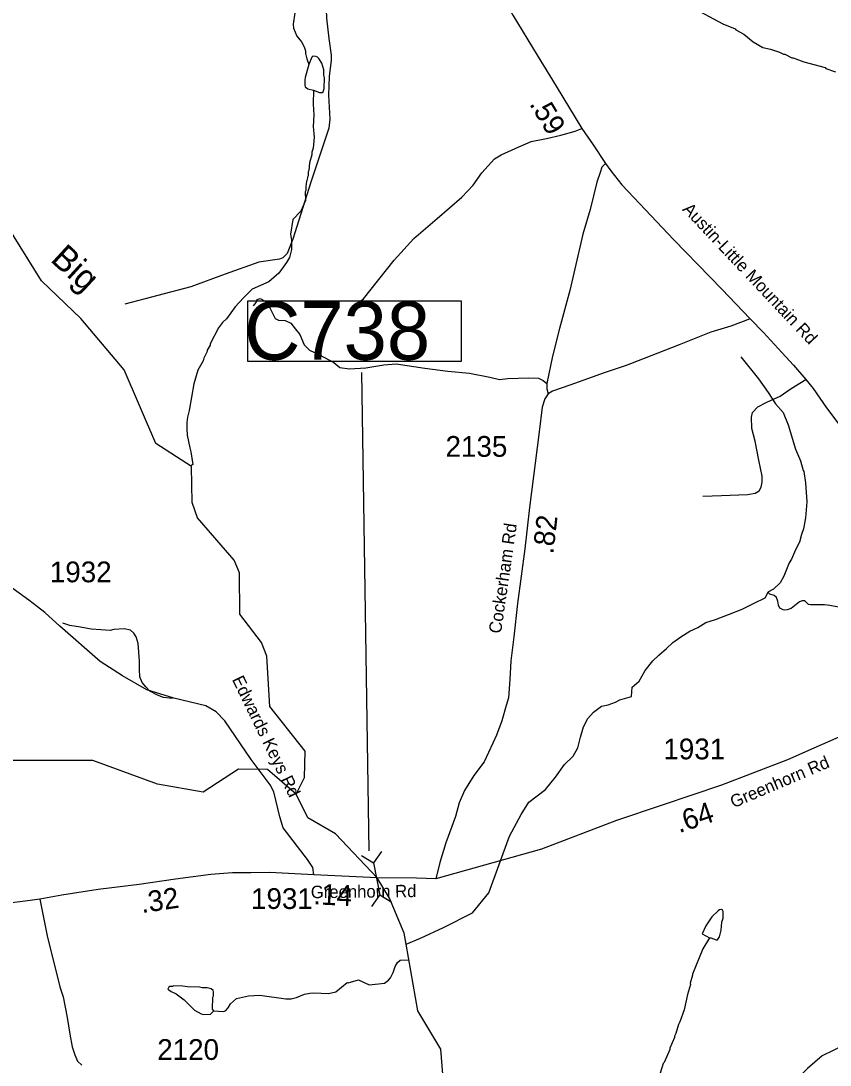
# Model space of a CAD drawing. Extents: x 1248224 to 1454986, y 825081 to 985870.
# Drawn here: x 1420659 to 1425528, y 922355 to 928641 of the extents above; entities that cross this region are included whole.
import ezdxf

# ---------------------------------------------------------------- set-up
doc = ezdxf.new("R2010")
doc.units = 0
for name, color, linetype in [('Exist Hydrographic Creek Single Shore', 7, 'Continuous'), ('Exist Hydrographic Creek Single Shore Label', 7, 'Continuous'), ('Exist Hydrographic Misc Water Feature', 7, 'Continuous'), ('Exist Road Non-System Type 51', 7, 'Continuous'), ('Exist Road Secondary Mileage Hundredths English Label', 7, 'Continuous'), ('Exist Road Secondary Structure Culvert CELL', 7, 'Continuous'), ('Exist Road Secondary Structure Culvert Number Label', 7, 'Continuous'), ('Exist Road Secondary Type 51 Attributed', 7, 'Continuous'), ('Exist Road Secondary Type 51 Label', 7, 'Continuous'), ('Exist Road Secondary Type 51 Number Label', 7, 'Continuous')]:
    doc.layers.add(name, color=color, linetype=linetype)

msp = doc.modelspace()

# ---------------------------------------------------------------- linework, layer by layer
at = {"layer": 'Exist Hydrographic Creek Single Shore'}
for points in [[(1422314.4, 923986), (1422366.3, 924086.8), (1422369.3, 924244.3), (1422157.3, 924514.4), (1422138.3, 924816.9), (1422106.3, 924899.6), (1421977.3, 925069.7), (1421973.3, 925319.3), (1421941.4, 925395.4), (1421721.3, 925649.4), (1421690.3, 925741.9), (1421685.4, 925958.7), (1421471.3, 926097.5), (1421280.3, 926541.4), (1421019.3, 926848.6), (1420782.3, 927076.7), (1420571.3, 927415.7), (1420472.3, 927440.7)], [(1422977.1, 923082.4), (1422965.4, 923148.9), (1422877.3, 923360.8), (1422801.8, 923482.6), (1422551.4, 923748.3), (1422386.3, 923843.4), (1422314.4, 923986)], [(1424275.4, 918536.2), (1424360.4, 919010.5), (1424323.5, 919237.8), (1424298.4, 919254.7), (1424259.4, 919413.1), (1424315.4, 919714), (1424287.4, 919987.1), (1424125.4, 920223.4), (1423944.4, 920378), (1423792.4, 920673.3), (1423749.9, 920886.9), (1423552.8, 921378.4), (1423424.4, 921504.8), (1423218.3, 922050.5), (1423185.3, 922451.8), (1423047.3, 922681.1), (1422977.1, 923082.4)]]:
    msp.add_lwpolyline(points, dxfattribs=at)
at = {"layer": 'Exist Hydrographic Misc Water Feature'}
for points in [[(1422307.8, 928689.6), (1422296.6, 928621.8), (1422298.3, 928597.7), (1422319.4, 928549.3), (1422346.8, 928514.8), (1422364.3, 928484.4), (1422371.9, 928460.4), (1422371.6, 928444.4), (1422379, 928412.2), (1422392.1, 928378.5)], [(1424743.8, 928697.4), (1424882.5, 928622.9), (1424958, 928593.5), (1424960.9, 928588), (1425009.5, 928560.5), (1425064.7, 928515.5), (1425124.1, 928480.4), (1425169.9, 928471.5), (1425223.5, 928452.6), (1425247.3, 928440.2), (1425255.3, 928440.1), (1425299, 928419.2), (1425307, 928419), (1425370.6, 928393.9), (1425498, 928359.6), (1425502.3, 928355.5), (1425561.6, 928334.3)], [(1422419.8, 928223.3), (1422455.5, 928210.7), (1422471.5, 928210.4), (1422477.6, 928214.3), (1422483.9, 928234.2), (1422485.1, 928298.2), (1422481.3, 928314.3), (1422481.9, 928346.2), (1422470.5, 928386.5), (1422451, 928414.9), (1422443.2, 928423), (1422433.3, 928427.2), (1422415.4, 928429.5), (1422409.2, 928423.6), (1422392.1, 928378.5)], [(1422392.1, 928378.5), (1422369.1, 928300.3), (1422366.8, 928284.3), (1422368.2, 928252.3), (1422370.1, 928244.2), (1422385.9, 928231.9), (1422419.8, 928223.3)], [(1422419.8, 928223.3), (1422418.3, 928139.3), (1422421.2, 928075.3), (1422418.4, 928004.5), (1422422.8, 927941.2), (1422417.7, 927875.2), (1422409.3, 927851.3), (1422409, 927835.4), (1422396.2, 927787.6), (1422391.4, 927739.6), (1422387.3, 927731.7), (1422386.9, 927707.7), (1422382.7, 927699.7), (1422382.4, 927683.7), (1422378.2, 927675.8), (1422373.7, 927643.8), (1422373.3, 927619.8), (1422369.1, 927611.9), (1422372.3, 927559.9), (1422343.2, 927496.3), (1422294.3, 927445.2), (1422280.7, 927357.4), (1422288.1, 927321.3), (1422287.2, 927265.2), (1422274.3, 927217.4), (1422257.8, 927185.7), (1422210.7, 927122.6), (1422151.8, 927069.6), (1422051, 927025.4), (1421998.4, 926974.6), (1421948, 926919.2), (1421896, 926848.1), (1421871.6, 926824.5), (1421847, 926793), (1421797.3, 926697.8), (1421797.2, 926689.8), (1421780.6, 926658.1), (1421780.5, 926650.2), (1421759.8, 926610.5), (1421755.6, 926594.5), (1421722.6, 926539.1), (1421699.2, 926457.2), (1421672.4, 926295.9), (1421661.7, 926256), (1421657.2, 926224.2), (1421656.5, 926186.1), (1421659.8, 926148), (1421674.5, 926071.7), (1421682.1, 926047.6), (1421692.8, 925971.3), (1421680.7, 925963.5)], [(1424991.8, 926619.8), (1425097.5, 926485.8), (1425156.2, 926404.7), (1425198.9, 926335.9), (1425246, 926283), (1425276.8, 926210.4), (1425320.2, 926063.6), (1425351, 925993), (1425366, 925934.6), (1425369.8, 925928.6), (1425380.7, 925860.4), (1425387.8, 925745.2), (1425380.8, 925650), (1425367.8, 925582.7), (1425355.3, 925548.4), (1425343.9, 925502.3), (1425319.3, 925456.3), (1425296.7, 925401.6), (1425282.4, 925377.9), (1425249, 925298.4), (1425228.3, 925258.8), (1425187.7, 925219.5), (1425153.8, 925201.8)], [(1422977.1, 923082.4), (1423062.6, 923119.5), (1423201.9, 923182.7), (1423375.9, 923272), (1423473.8, 923391.8), (1423600, 923733.7), (1423669.6, 923864.3), (1423715.3, 923938.4), (1423816.2, 924015), (1423876.2, 924088.6), (1423930.3, 924165.2), (1423982.6, 924215.3), (1424010.4, 924265.3), (1424027, 924329.9), (1424043.4, 924391.6), (1424071.2, 924441.6), (1424104.3, 924479.9), (1424152.6, 924515.3), (1424192.9, 924524.3), (1424236.8, 924539.2), (1424262.2, 924554), (1424333.9, 924574.8), (1424337.7, 924630.6), (1424379.8, 924666), (1424414.8, 924730.7), (1424461.5, 924789.6), (1424497.3, 924822), (1424542.9, 924863.3), (1424582, 924898.7), (1424630.3, 924934.1), (1424684.4, 924966.6), (1424731.9, 924990.3), (1424779.7, 925019.8), (1424839, 925037.7), (1424917.5, 925067.4), (1424999.2, 925100), (1425071.9, 925135.5), (1425138.3, 925168.1), (1425155.7, 925202.4), (1425152.7, 925202.4)], [(1425709.5, 925063.7), (1425664.9, 925066.7), (1425593.8, 925104.2), (1425578.7, 925112.6), (1425526, 925122.8), (1425494.2, 925126), (1425410.9, 925124.9), (1425397.6, 925127.7), (1425375.5, 925149.4), (1425359.6, 925149.7), (1425344.3, 925144.7), (1425293.6, 925103.5), (1425269.5, 925096), (1425253.5, 925094.2), (1425245.5, 925096.4), (1425225.7, 925106.7), (1425217.9, 925122.9), (1425214.3, 925147), (1425206.7, 925169.2), (1425190.9, 925181.5), (1425165.1, 925189.9), (1425153.8, 925201.8)], [(1422314.4, 923986), (1422142.3, 924134), (1421967.3, 924137.5), (1421755.3, 923997.3), (1421481.3, 924045.5), (1421092.3, 924188), (1420533.3, 924189.4), (1420160.3, 924262.5), (1419177.7, 924715.3)], [(1424802, 923121.8), (1424811.3, 923121.2), (1424843.1, 923108.7), (1424851.1, 923108.5), (1424863.4, 923128.3), (1424872.1, 923168.2), (1424876.9, 923216), (1424885.3, 923239.9), (1424884.1, 923280), (1424880.2, 923288.1), (1424874.2, 923292.2), (1424862.2, 923290.4), (1424854.1, 923284.5), (1424817.4, 923247.2), (1424780.5, 923193.8), (1424757.8, 923146.2), (1424802, 923121.8)], [(1424802, 923121.8), (1424762.2, 923054.1), (1424699.5, 922903.1), (1424700.8, 922895.8), (1424686.5, 922847.4), (1424687.7, 922839.4), (1424669.4, 922779.6), (1424649.8, 922687.9), (1424624.6, 922616.4), (1424616.3, 922600.5), (1424599.4, 922544.8), (1424591.1, 922528.9), (1424591, 922520.9), (1424563.8, 922457.3), (1424563.7, 922449.4), (1424530.3, 922369.9), (1424524.7, 922365), (1424505.2, 922306.3)], [(1421819.8, 922681.3), (1421875.8, 922678.3), (1421883.8, 922680.1), (1421891.9, 922683.9), (1421906.1, 922699.7), (1421920.6, 922723.5), (1421957.2, 922756.8), (1422029.3, 922771.5), (1422097.4, 922776.3), (1422253.1, 922753.4), (1422285, 922754.9), (1422317.2, 922762.3), (1422365.5, 922781.4), (1422397.6, 922788.8), (1422421.7, 922790.5), (1422509.6, 922786.9), (1422553.8, 922796), (1422622.8, 922852.8), (1422628.6, 922851.2), (1422691, 922867.6), (1422754.5, 922838.4), (1422846.7, 922848.7), (1422871, 922866.3), (1422883.2, 922880.1), (1422899.8, 922911.8), (1422910.5, 922949.7), (1422924.8, 922973.4), (1422941.1, 922987.1), (1422989.1, 922988.9)], [(1421819.8, 922681.3), (1421812, 922691.4), (1421813.2, 922763.5), (1421817.4, 922771.4), (1421817.8, 922795.4), (1421815.9, 922803.4), (1421804.1, 922813.6), (1421780.2, 922820.1), (1421750.3, 922820.6), (1421734.3, 922824.9), (1421662.3, 922826.2), (1421632.4, 922830.7), (1421578.4, 922831.8), (1421570.3, 922827.9), (1421554.3, 922828.2), (1421548.3, 922824.3), (1421543.3, 922811.7), (1421549.8, 922807.7), (1421563.9, 922797.9), (1421593.6, 922783.5), (1421641, 922748.5), (1421703.9, 922685.4), (1421743.5, 922664.7), (1421759.5, 922660.4), (1421799.5, 922661.7), (1421819.8, 922681.3)]]:
    msp.add_lwpolyline(points, dxfattribs=at)
at = {"layer": 'Exist Road Non-System Type 51'}
for points in [[(1422542.6, 928986), (1422568.9, 928954), (1422573.8, 928928.1), (1422551.1, 928873.1), (1422496.2, 928709.7), (1422497.8, 928657.9), (1422512.3, 928534.9), (1422525.3, 928434.6), (1422526.9, 928403.9)], [(1422526.9, 928403.9), (1422513.5, 928306), (1422510.2, 928194.4), (1422518.3, 928048.8), (1422512, 927994.8), (1422403.7, 927671.1), (1422295.3, 927328.1), (1422261.6, 927241.4), (1422235.7, 927215.5), (1422214.7, 927205.8), (1422090.2, 927188), (1421888.1, 927116.8), (1421681.1, 927040.8), (1421284.2, 926936)], [(1422660.4, 926926.1), (1422720.9, 926967.3), (1422904.9, 927200), (1423023.6, 927330.8), (1423164, 927452), (1423311.8, 927580.4), (1423379.6, 927653.1), (1423432.8, 927725.8), (1423507.9, 927810.6), (1423548.8, 927834.4), (1423633.6, 927873.2), (1423730.4, 927914.4), (1423822.4, 927933.8), (1423907.2, 927953.1), (1423994.4, 927977.4), (1424034, 927992.6)], [(1424177.6, 927782.7), (1424155.3, 927760.2), (1424143.9, 927727.8), (1424124.5, 927669.6), (1424084.1, 927506.1), (1424040.5, 927357.3), (1424009.7, 927227.8), (1423961.3, 927018.6)], [(1423961.3, 927018.6), (1423899.8, 926788.8), (1423857.8, 926622.1), (1423823.9, 926457.8), (1423823.9, 926427), (1423832.5, 926395.8)], [(1422058.9, 926926.4), (1422075.1, 926945), (1422079.8, 926963.5), (1422098.3, 926970.5), (1422128.5, 926954.2), (1422158.6, 926910.1), (1422188.8, 926849.8), (1422209.7, 926840.5), (1422249.1, 926838.2), (1422283.9, 926821.9), (1422311.7, 926784.8), (1422337.2, 926752.3), (1422362.8, 926691.9), (1422395.2, 926659.4), (1422455.5, 926631.6), (1422541.4, 926585.1), (1422578.5, 926555), (1422636.5, 926545.7), (1422733.9, 926552.6), (1422842.9, 926571.2), (1422917.2, 926575.9), (1423088.8, 926550.3), (1423228, 926531.8), (1423357.9, 926520.2), (1423480.8, 926496.9), (1423538.8, 926483), (1423589.9, 926487.7), (1423712.8, 926492.3), (1423773.1, 926490), (1423800.9, 926476), (1423823.9, 926457.8)], [(1424762.3, 925779.1), (1424875.5, 925784), (1425030.7, 925790.4), (1425077.6, 925798.5), (1425101.8, 925813.1), (1425113.1, 925834.1), (1425119.6, 925864.9), (1425119.6, 925900.5), (1425098.6, 925997.6), (1425077.6, 926110.8), (1425056.5, 926186.9), (1425054.9, 926254.8), (1425061.4, 926283.9), (1425093.7, 926317.9), (1425147.1, 926345.4), (1425227.9, 926382.6), (1425294.2, 926428), (1425381.6, 926481.5)], [(1421568.3, 924561.2), (1421516.3, 924568.8), (1421481.1, 924582.6), (1421435.2, 924605.6), (1421410.7, 924631.6), (1421387.7, 924659.2), (1421374, 924692.9), (1421372.4, 924737.4), (1421372.4, 924786.4), (1421365.2, 924894), (1421353, 924933.9), (1421337.7, 924955.3), (1421317.8, 924973.7), (1421281.1, 924981.4), (1421218.3, 924976.8), (1421196.9, 924972.2), (1421140.3, 924975.2), (1421082.1, 924979.8), (1421017.8, 924990.6), (1420953.6, 925001.3), (1420910.7, 925015.1)], [(1426300.4, 922593.1), (1426150.3, 922601.8), (1426015.5, 922595.2), (1425911.1, 922588.7), (1425774.2, 922566.9), (1425724.1, 922538.6), (1425613.2, 922475.5), (1425480.6, 922410.3), (1425391.4, 922334.1), (1425232.7, 922175.2), (1425052.2, 922005.5), (1424909.7, 921825.8), (1424855.3, 921778), (1424687.9, 921675.7), (1424563.9, 921575.6), (1424542.2, 921571.2), (1424503, 921571.2), (1424387.8, 921584.3), (1424311.7, 921599.5), (1424290.6, 921591.3)]]:
    msp.add_lwpolyline(points, dxfattribs=at)
at = {"layer": 'Exist Road Secondary Structure Culvert CELL'}
for p, q in [((1422709.3, 923616.9), (1422779.9, 923572.8)), ((1422827.8, 923640.9), (1422779.9, 923572.8)), ((1422779.9, 923572.8), (1422819.4, 923378.4)), ((1422771.6, 923310.2), (1422819.4, 923378.4)), ((1422890.1, 923334.3), (1422819.4, 923378.4))]:
    msp.add_line(p, q, dxfattribs=at)
at = {"layer": 'Exist Road Secondary Structure Culvert Number Label'}
msp.add_line((1422754.2, 923644.8), (1422710.2, 926524.2), dxfattribs=at)
msp.add_lwpolyline([(1422024.7, 926956.4), (1423307.5, 926956.4), (1423307.5, 926591.4), (1422024.7, 926591.4)], close=True, dxfattribs=at)
at = {"layer": 'Exist Road Secondary Type 51 Attributed'}
for points in [[(1423345.3, 929402.2), (1423360.5, 929328.5), (1423391.3, 929210.5), (1423449.5, 929032.6), (1423524.7, 928856.8), (1423619.2, 928675.3), (1423766.1, 928434.3), (1423879.5, 928249), (1424034, 927992.6), (1424102, 927894.3), (1424177.6, 927782.7), (1424207.9, 927739.3), (1424275.9, 927654.2), (1424347.7, 927578.5), (1424587.1, 927322.4), (1424876.2, 927025.5), (1425046.5, 926847.1)], [(1425046.5, 926847.1), (1424930.2, 926804.4), (1424809.8, 926767.1), (1424619.1, 926691), (1424327.2, 926576.6), (1424294.2, 926563.7), (1424173.8, 926525), (1423963, 926447.5), (1423856.9, 926413), (1423832.5, 926395.8), (1423811, 926365.7), (1423795.3, 926316.3), (1423778.1, 926167.1), (1423719.5, 925711.8), (1423690.9, 925463.6), (1423647.8, 925134.3), (1423624.9, 924932.7), (1423607.7, 924787.8), (1423600.5, 924675.9), (1423593.3, 924565.4), (1423579, 924519.4), (1423553.4, 924427.1), (1423520.4, 924341.1), (1423498.9, 924292.3), (1423473.1, 924237.7), (1423445.9, 924180.3), (1423384.2, 924098.5), (1423328.3, 924008.9), (1423296.7, 923934.2), (1423273.8, 923851), (1423216.4, 923693.2), (1423179.2, 923575.5), (1423155.6, 923477.2)], [(1425046.5, 926847.1), (1425127.7, 926764.6), (1425216.5, 926668.4), (1425307.2, 926568.6), (1425381.6, 926481.5), (1425426.9, 926428.9), (1425506.7, 926312.7), (1425667.6, 926098.1), (1425839.9, 925824.1), (1426086.1, 925462.2), (1426162.2, 925353.4), (1426243.9, 925220.9), (1426278.3, 925137.4), (1426300.1, 925073.9), (1426325.5, 924974), (1426332.3, 924874.7)], [(1422421.8, 923499.8), (1422416.2, 923545.1), (1422384.2, 923593.2), (1422237.9, 923783.1), (1422217.4, 923849.4), (1422180.8, 924000.4), (1422157.9, 924041.6), (1422043.7, 924194.9), (1421885.9, 924428.2), (1421833.4, 924480.8), (1421771.7, 924517.5), (1421579.7, 924563.2), (1421417.4, 924613.5), (1421271.1, 924698.2), (1421136.2, 924785.1), (1420893.9, 924997.9), (1420802.5, 925079.9), (1420759.4, 925113.7), (1420706.3, 925154.6), (1420589.9, 925239)], [(1426324.9, 924679.3), (1426279.3, 924654.8), (1426226.8, 924632.5), (1426103.4, 924577.9), (1425923.5, 924490.9), (1425757.7, 924409.9), (1425562.6, 924321.9), (1425431.2, 924263.2), (1425271.5, 924192.4), (1424875.2, 924040.7), (1424518.3, 923920.3), (1424243.4, 923827.2), (1423792.5, 923655.2), (1423155.6, 923477.2)], [(1420772.1, 923354.5), (1420684.9, 923341.2), (1420525, 923322.3), (1420379, 923320.2), (1420312.9, 923323.3), (1420241.4, 923337), (1420180.5, 923353.8), (1420013, 923419.8), (1419550.5, 923644.1), (1419256.8, 923763.6), (1419076.2, 923826.6), (1418870.4, 923881.3), (1418721.9, 923910.7), (1418410, 923953.7), (1417866, 924018.5), (1417481.6, 924070.4), (1417380.8, 924088.2), (1417266.3, 924117.7), (1417151.2, 924161.2)], [(1422421.8, 923499.8), (1422155.7, 923515.4), (1422042.4, 923513.4), (1421931.2, 923513.4), (1421801.9, 923503.3), (1421589.6, 923474.9), (1421371.2, 923442.6), (1421124.5, 923412.2), (1420904.2, 923377.8), (1420772.1, 923354.5)], [(1423155.6, 923477.2), (1423040.4, 923479.6), (1422801.8, 923482.6), (1422421.8, 923499.8)], [(1420772.1, 923354.5), (1420816.6, 923134), (1420893.4, 922826.4), (1420913.6, 922765.7), (1420937.9, 922642.3), (1420954, 922541.1), (1420968.2, 922465.3), (1420982.4, 922416.7), (1420998.5, 922378.3), (1421024.8, 922354)]]:
    msp.add_lwpolyline(points, dxfattribs=at)

# ---------------------------------------------------------------- texts
at = {"layer": 'Exist Hydrographic Creek Single Shore Label'}
msp.add_text('Big', height=150, rotation=317.43709, dxfattribs=at).set_placement((1420830.7, 927197.7))
at = {"layer": 'Exist Road Secondary Mileage Hundredths English Label'}
for s, rotation, p in [('.59', 301.08286, (1423715.8, 928141.6)), ('.82', 83.41056, (1423862.1, 925428.1)), ('.64', 18.63785, (1424619.2, 923750.7)), ('.32', 8.43332, (1421386.8, 923269.7)), ('.14', 357.25709, (1422417, 923323.4))]:
    msp.add_text(s, height=125, rotation=rotation, dxfattribs=at).set_placement(p)
at = {"layer": 'Exist Road Secondary Structure Culvert Number Label'}
msp.add_text('C738', height=350, dxfattribs=at).set_placement((1422002.5, 926601.2))
at = {"layer": 'Exist Road Secondary Type 51 Label'}
for s, rotation, p in [('Austin-Little Mountain Rd', 313.26141, (1424636.2, 927503.5)), ('Cockerham Rd', 81.69923, (1423547.5, 924949.6)), ('Edwards Keys Rd', 295.93349, (1421927.6, 924677)), ('Greenhorn Rd', 23.08188, (1424946.7, 923901.2)), ('Greenhorn Rd', 0.60506, (1422403.8, 923359.7))]:
    msp.add_text(s, height=75, rotation=rotation, dxfattribs=at).set_placement(p)
at = {"layer": 'Exist Road Secondary Type 51 Number Label'}
for s, p in [('2135', (1423214.4, 926017)), ('1932', (1420832.9, 925261.7)), ('1931', (1424525.1, 924195.7)), ('1931', (1422043.7, 923295.1)), ('2120', (1421479.3, 922386.5))]:
    msp.add_text(s, height=125, dxfattribs=at).set_placement(p)

doc.saveas('drawing.dxf')
